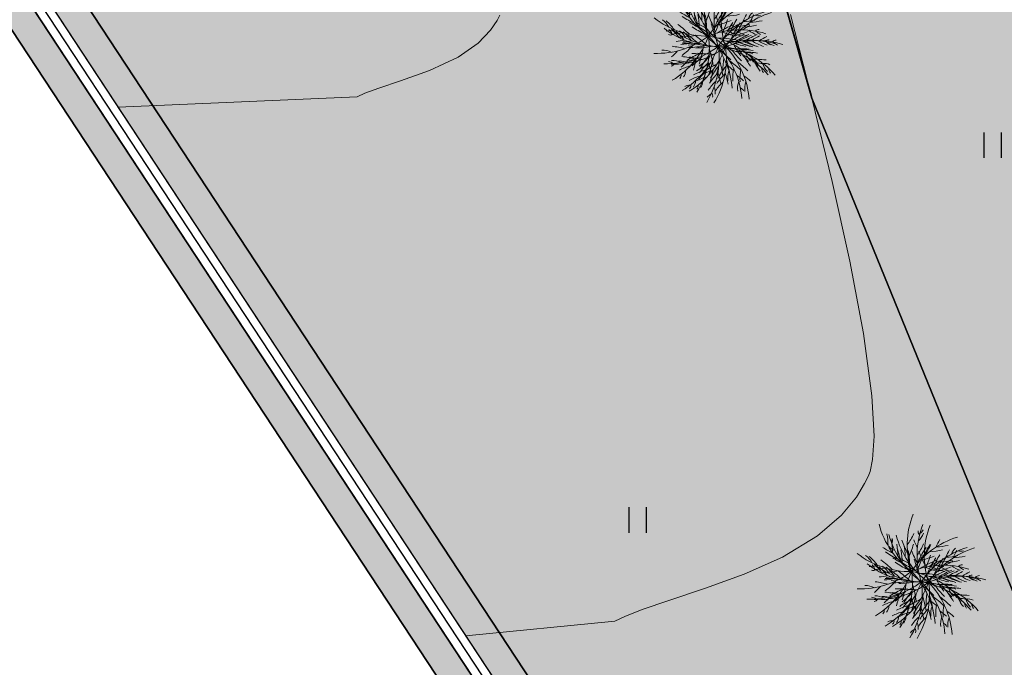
# Model space of a CAD drawing. Header units: millimetres. Extents: x 767170 to 66149698, y -983507 to 2493658.
# Tile 466 of 656: x 5038032 to 5061292, y -672326 to -657032. Entities that reach past the tile are written whole.
import ezdxf

# ---------------------------------------------------------------- set-up
doc = ezdxf.new("R2010")
doc.units = ezdxf.units.MM
for name, color, linetype in [('(031) Горизонтали', 42, 'Continuous'), ('(036) Растительность', 7, 'Continuous'), ('(040) Ограда', 7, 'Continuous'), ('GLUXOY OG', 7, 'Continuous'), ('ОЗЕЛЕНЕНИЕ', 64, 'Continuous')]:
    doc.layers.add(name, color=color, linetype=linetype)
doc.layers.add('G_Green', color=74, linetype='Continuous', lineweight=13)
doc.styles.get("Standard").update_dxf_attribs({"font": 'isocpeui.ttf'})
doc.linetypes.add('ОГРАДА_БЕТ', pattern='A,4,["|",Standard,S=0.8,R=0,X=0,Y=-0.8],4', length=8)
doc.linetypes.add('ОГРАДА_ГЛИН', pattern='A,4,["|",Standard,S=0.8,R=0,X=0,Y=-0.8],0.5,["|",Standard,S=0.8,R=0,X=0,Y=-0.8],3.5', length=8)

# ---------------------------------------------------------------- blocks, each defined once
blk = doc.blocks.new('I04010')
for p, q in [((-0.4122729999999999, 0.0071460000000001), (-0.4122729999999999, 1.207145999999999)), ((0.3877269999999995, 1.207145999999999), (0.3877269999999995, 0.0071460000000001))]:
    blk.add_line(p, q)
blk = doc.blocks.new('A$C05d28b1e')
at = {"layer": '(031) Горизонтали', "color": 42, "linetype": 'Continuous', "lineweight": 0, "ltscale": 600}
for points in [[(-142390.5548132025, -61532.86199913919), (-136746.6637662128, -61284.59899288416), (-136560.5431190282, -61201.37213210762), (-136230.5789972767, -61079.75909236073), (-135722.3387090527, -60911.70620314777), (-135034.0904805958, -60666.59794977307), (-134360.6420910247, -60349.42517116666), (-133885.5534419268, -60019.94774542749), (-133592.884914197, -59716.73210212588), (-133437.547931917, -59483.61102886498), (-133373.7054151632, -59356.90541514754)], [(-134175.1068755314, -74020.764508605), (-130653.1664778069, -73671.22588962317), (-130417.3288335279, -73560.12122035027), (-130009.3244100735, -73398.4223819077), (-129383.7617201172, -73183.21279670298), (-128512.9622157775, -72895.82640115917), (-127598.1838346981, -72563.39516758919), (-126698.0755683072, -72159.53107193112), (-125871.2864080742, -71657.84609012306), (-125302.0569585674, -71168.33431448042), (-124948.6253617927, -70740.90522904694), (-124755.0376478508, -70424.07391698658), (-124672.2613718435, -70255.46137182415), (-124628.5973697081, -70140.1674233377), (-124566.0684905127, -69855.17477807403), (-124530.6043098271, -69300.9229248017), (-124581.9275045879, -68351.19355970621), (-124782.5478293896, -66880.85754238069), (-125106.2632756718, -65167.81995369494), (-125522.5015553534, -63289.15567077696), (-126000.6903803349, -61321.93957078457), (-126510.2574625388, -59343.24653084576)]]:
    blk.add_lwpolyline(points, dxfattribs=at)
at = {"layer": '(040) Ограда', "ltscale": 600, "flags": 128}
blk.add_lwpolyline([(-65264.40736584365, 129736.0944886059), (-69527.56274084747, 127117.9602796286), (-60665.4079442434, 110685.5274772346), (-137358.727671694, 64079.83214361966), (-200340.084258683, 25825.59958398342), (-120612.5554367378, -95364.3361081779), (-115994.5822715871, -101904.9477696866)], dxfattribs=at)
at = {"layer": '(040) Ограда', "linetype": 'ОГРАДА_БЕТ', "ltscale": 600, "flags": 128}
blk.add_lwpolyline([(-64714.22453771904, 129604.5693745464), (-68996.00000000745, 126975), (-60133, 110541), (-137151.0000000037, 63738), (-199777.9999999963, 25699), (-120282.0000000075, -95139.0000000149), (-115667.8203322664, -101674.2387862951)], dxfattribs=at)
at = {"layer": '(036) Растительность', "linetype": 'Continuous', "xscale": 500, "yscale": 500, "zscale": 500}
for p in [(-121725.6718934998, -62735.09435585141), (-130108.2382357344, -71585.89151829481)]:
    blk.add_blockref('I04010', p, dxfattribs=at)
blk = doc.blocks.new('СОСНА')
at = {"layer": 'G_Green', "color": 64, "lineweight": 13}
for centre, radius, start, end in [((2878.158431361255, 1344.379223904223), 3553.619621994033, 158.6761543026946, 198.3992110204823), ((1574.88196931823, 3112.151378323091), 3553.619621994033, 194.6761543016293, 234.3992110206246), ((3291.987094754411, 909.0393079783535), 3553.619621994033, 158.6761543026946, 198.3992110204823), ((3596.914790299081, 887.2725673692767), 3553.619621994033, 158.6761543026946, 198.3992110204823), ((-3722.468524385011, 1355.332940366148), 2234.565979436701, 358.858221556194, 11.6374267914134), ((1988.710632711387, 2676.811462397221), 3553.619621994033, 194.6761543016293, 234.3992110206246), ((2293.638328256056, 2655.044721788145), 3553.619621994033, 194.6761543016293, 234.3992110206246), ((-2895.041029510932, 2932.315900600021), 2731.190721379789, 324.3585188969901, 335.9165393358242), ((2476.377299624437, -1728.232446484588), 3553.619621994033, 106.9780383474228, 146.7010950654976), ((-1084.180380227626, 1534.471133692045), 437.7087428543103, 215.6845304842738, 254.3401315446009), ((-4029.100266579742, 1003.417634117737), 2731.190721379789, 0.3585188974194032, 11.91653933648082), ((-3308.639860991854, 919.9930244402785), 2234.565979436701, 358.858221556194, 11.6374267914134), ((3041.91114112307, 2957.462425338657), 4193.548846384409, 199.753833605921, 208.113247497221), ((-3003.712165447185, 898.2262838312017), 2234.565979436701, 358.858221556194, 11.6374267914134), ((-3665.356978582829, 2289.252025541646), 3377.828802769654, 333.8402559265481, 344.2324053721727), ((3457.256367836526, 3192.518848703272), 4193.548846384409, 202.9938738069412, 207.9441388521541), ((-2481.212366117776, 2496.975984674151), 2731.190721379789, 324.3585188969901, 335.9165393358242), ((3843.748725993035, -856.9415954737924), 4193.548846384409, 148.0557176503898, 156.4151315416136), ((-2176.284670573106, 2475.209244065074), 2731.190721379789, 324.3585188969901, 335.9165393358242), ((4370.786242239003, -442.6168337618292), 4193.548846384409, 151.2957578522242, 156.2460228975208), ((508.2102603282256, 3494.281486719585), 2234.565979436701, 271.1601056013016, 283.9393108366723), ((-586.6234691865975, 3775.136185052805), 3553.619621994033, 231.7737034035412, 271.4967601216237), ((-2929.174171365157, 197.0781037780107), 859.2512830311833, 27.34222805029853, 54.91579605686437), ((-3752.174796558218, -821.3426923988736), 2234.565979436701, 35.95577065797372, 48.73497589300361), ((556.775230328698, 4766.369553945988), 4193.548846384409, 237.3728352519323, 244.0162596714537), ((759.2141778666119, 4513.414529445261), 4193.548846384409, 235.7538336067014, 244.1132474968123), ((-4274.315498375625, 30.38767625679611), 3377.828802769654, 9.840255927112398, 20.23240537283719), ((-3615.271603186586, 568.0777181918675), 2731.190721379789, 0.3585188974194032, 11.91653933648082), ((-3310.343907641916, 546.3109775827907), 2731.190721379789, 0.3585188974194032, 11.91653933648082), ((3455.739804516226, 2522.122509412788), 4193.548846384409, 199.753833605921, 208.113247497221), ((3581.496229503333, -1134.917421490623), 4193.548846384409, 145.6260429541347, 156.6055885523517), ((-3251.528315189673, 1853.912109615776), 3377.828802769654, 333.8402559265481, 344.2324053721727), ((3760.667500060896, 2500.355768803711), 4193.548846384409, 199.753833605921, 208.113247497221), ((-837.830612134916, 3992.467200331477), 3377.828802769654, 282.1421399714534, 292.5342894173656), ((2890.205963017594, -2163.572362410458), 3553.619621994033, 106.9780383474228, 146.7010950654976), ((-2946.600619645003, 1832.145369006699), 3377.828802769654, 333.8402559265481, 344.2324053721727), ((3195.133658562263, -2185.339103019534), 3553.619621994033, 106.9780383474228, 146.7010950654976), ((144.2631671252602, 3786.531245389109), 2731.190721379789, 272.6604029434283, 284.2184233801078), ((4257.577389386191, -1292.281511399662), 4193.548846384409, 148.0557176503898, 156.4151315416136), ((4562.505084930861, -1314.048252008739), 4193.548846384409, 148.0557176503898, 156.4151315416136), ((4784.614905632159, -877.9567496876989), 4193.548846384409, 151.2957578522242, 156.2460228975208), ((922.0389237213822, 3058.941570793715), 2234.565979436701, 271.1601056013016, 283.9393108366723), ((1625.365829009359, 860.9573596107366), 437.7087428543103, 127.9864145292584, 166.6420155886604), ((5089.542601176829, -899.7234902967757), 4193.548846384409, 151.2957578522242, 156.2460228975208), ((1226.966619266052, 3037.174830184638), 2234.565979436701, 271.1601056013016, 283.9393108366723), ((1594.041721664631, 1502.013181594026), 423.7337738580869, 253.5395661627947, 283.4589782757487), ((-172.7948057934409, 3339.796269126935), 3553.619621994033, 231.7737034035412, 271.4967601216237), ((-2723.408410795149, 4597.17198649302), 4193.548846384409, 276.0914229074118, 281.0416879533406), ((132.1328897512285, 3318.029528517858), 3553.619621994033, 231.7737034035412, 271.4967601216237), ((-2515.345507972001, -238.261812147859), 859.2512830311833, 27.34222805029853, 54.91579605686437), ((-3338.346133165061, -1256.682608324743), 2234.565979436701, 35.95577065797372, 48.73497589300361), ((-3924.069335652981, -2289.082811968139), 3680.682091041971, 44.57863965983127, 54.5337892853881), ((-2210.417812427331, -260.0285527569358), 859.2512830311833, 27.34222805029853, 54.91579605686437), ((970.6038937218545, 4331.029638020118), 4193.548846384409, 237.3728352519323, 244.0162596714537), ((1173.042841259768, 4078.074613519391), 4193.548846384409, 235.7538336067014, 244.1132474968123), ((1275.531589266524, 4309.262897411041), 4193.548846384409, 237.3728352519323, 244.0162596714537), ((1477.970536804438, 4056.307872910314), 4193.548846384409, 235.7538336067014, 244.1132474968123), ((-3860.486834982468, -404.9522396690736), 3377.828802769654, 9.840255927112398, 20.23240537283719), ((848.947147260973, -3067.444001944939), 3553.619621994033, 72.47774679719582, 112.2008035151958), ((-3555.559139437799, -426.7189802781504), 3377.828802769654, 9.840255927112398, 20.23240537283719), ((2095.761232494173, -3204.430150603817), 4193.548846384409, 111.1257514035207, 122.1052970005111), ((3995.324892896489, -1570.257337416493), 4193.548846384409, 145.6260429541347, 156.6055885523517), ((2469.338034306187, -3123.886343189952), 4193.548846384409, 113.5554261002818, 121.9148399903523), ((-424.0019487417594, 3557.127284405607), 3377.828802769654, 282.1421399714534, 292.5342894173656), ((1826.908515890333, 3785.065649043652), 3680.682091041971, 245.2826830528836, 255.2378326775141), ((4300.252588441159, -1592.02407802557), 4193.548846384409, 145.6260429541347, 156.6055885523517), ((2050.617214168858, 2798.335055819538), 2731.190721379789, 238.1601113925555, 249.7181318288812), ((558.0918305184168, 3351.19132946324), 2731.190721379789, 272.6604029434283, 284.2184233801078), ((3138.359801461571, -3080.951197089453), 4193.548846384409, 116.7954663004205, 121.7457313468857), ((863.0195260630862, 3329.424588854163), 2731.190721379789, 272.6604029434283, 284.2184233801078), ((1775.224055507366, 1107.727193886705), 859.2512830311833, 228.046271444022, 255.6198394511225), ((1630.339003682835, 320.3473966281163), 183.7566812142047, 84.38628438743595, 143.6467188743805), ((1856.973872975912, 687.6114225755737), 423.7337738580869, 219.0392746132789, 248.9586867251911), ((-2656.948563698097, 3042.127365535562), 3553.619621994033, 267.7737034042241, 307.4967601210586), ((-2101.446336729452, 447.0454907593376), 183.7566812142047, 243.6822409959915, 302.9426754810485), ((-2396.456489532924, 4480.461317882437), 4193.548846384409, 274.4703843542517, 281.113808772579), ((-3844.883032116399, 1405.295957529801), 3553.619621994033, 300.8394592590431, 340.5625159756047), ((-2309.579747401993, 4161.83207056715), 4193.548846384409, 276.0914229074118, 281.0416879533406), ((-1866.855820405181, 4363.359556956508), 4193.548846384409, 271.5856464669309, 281.3049900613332), ((-2004.652051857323, 4140.065329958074), 4193.548846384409, 276.0914229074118, 281.0416879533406), ((-3033.418437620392, -1278.44934893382), 2234.565979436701, 35.95577065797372, 48.73497589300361), ((-3510.240672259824, -2724.422727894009), 3680.682091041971, 44.57863965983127, 54.5337892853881), ((-3205.312976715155, -2746.189468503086), 3680.682091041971, 44.57863965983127, 54.5337892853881), ((-4011.437870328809, -281.6976381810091), 3553.619621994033, 328.4374866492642, 8.160543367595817), ((-1101.072584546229, -3278.618432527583), 3553.619621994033, 40.43748665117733, 80.16054336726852), ((-3043.134524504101, -2252.975537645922), 3553.619621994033, 4.437486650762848, 44.16054336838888), ((-116.852008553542, -4056.191854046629), 4193.548846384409, 79.08549125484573, 90.06503685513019), ((1262.77581065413, -3502.783917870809), 3553.619621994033, 72.47774679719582, 112.2008035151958), ((1357.89511445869, 3524.319836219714), 3377.828802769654, 247.6418484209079, 258.0339978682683), ((2827.379962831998, 2039.053907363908), 3377.828802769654, 215.6015882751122, 225.9937377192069), ((1567.703506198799, -3524.550658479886), 3553.619621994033, 72.47774679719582, 112.2008035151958), ((242.5496045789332, -4186.104949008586), 4193.548846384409, 81.51516595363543, 89.87457984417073), ((2509.589895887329, -3639.770066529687), 4193.548846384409, 111.1257514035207, 122.1052970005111), ((2814.517591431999, -3661.536807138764), 4193.548846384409, 111.1257514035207, 122.1052970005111), ((-119.07425319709, 3535.360543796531), 3377.828802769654, 282.1421399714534, 292.5342894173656), ((2883.166697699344, -3559.226259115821), 4193.548846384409, 113.5554261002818, 121.9148399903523), ((2240.737179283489, 3349.725733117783), 3680.682091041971, 245.2826830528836, 255.2378326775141), ((3188.094393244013, -3580.992999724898), 4193.548846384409, 113.5554261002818, 121.9148399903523), ((2464.445877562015, 2362.995139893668), 2731.190721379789, 238.1601113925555, 249.7181318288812), ((2769.373573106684, 2341.228399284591), 2731.190721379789, 238.1601113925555, 249.7181318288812), ((3552.188464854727, -3516.291113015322), 4193.548846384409, 116.7954663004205, 121.7457313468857), ((2189.052718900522, 672.3872779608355), 859.2512830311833, 228.046271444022, 255.6198394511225), ((3857.116160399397, -3538.057853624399), 4193.548846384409, 116.7954663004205, 121.7457313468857), ((2044.167667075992, -114.9925192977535), 183.7566812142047, 84.38628438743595, 143.6467188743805), ((2493.980414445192, 650.6205373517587), 859.2512830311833, 228.046271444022, 255.6198394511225), ((2349.095362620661, -136.7592599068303), 183.7566812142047, 84.38628438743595, 143.6467188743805), ((-2448.982119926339, -1229.499184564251), 859.2512830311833, 63.34222804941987, 90.91579605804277), ((-2243.119900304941, 2606.787449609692), 3553.619621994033, 267.7737034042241, 307.4967601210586), ((-1938.192204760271, 2585.020709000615), 3553.619621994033, 267.7737034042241, 307.4967601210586), ((-4868.824415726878, 2451.197622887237), 4193.548846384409, 312.0914229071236, 317.0416879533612), ((-2268.628988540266, -2932.869104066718), 2731.190721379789, 73.4560679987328, 85.01408843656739), ((-1982.627826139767, 4045.121401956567), 4193.548846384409, 274.4703843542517, 281.113808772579), ((-3431.054368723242, 969.9560416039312), 3553.619621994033, 300.8394592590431, 340.5625159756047), ((-1408.927449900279, -3450.393087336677), 3377.828802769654, 82.93780502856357, 93.32995447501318), ((-4234.828555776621, 2669.103109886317), 4193.548846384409, 308.8513827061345, 317.2107965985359), ((-1677.700130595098, 4023.35466134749), 4193.548846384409, 274.4703843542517, 281.113808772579), ((-1453.027157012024, 3928.019641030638), 4193.548846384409, 271.5856464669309, 281.3049900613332), ((-3126.126673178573, 948.1893009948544), 3553.619621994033, 300.8394592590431, 340.5625159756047), ((-1148.099461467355, 3906.252900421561), 4193.548846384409, 271.5856464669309, 281.3049900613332), ((-4851.700685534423, 419.7403674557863), 4193.548846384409, 340.6514023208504, 350.3707459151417), ((-3597.609206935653, -717.0375541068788), 3553.619621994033, 328.4374866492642, 8.160543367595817), ((-4447.125410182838, -1621.540157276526), 4193.548846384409, 8.24942971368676, 17.96877330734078), ((-3292.681511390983, -738.8042947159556), 3553.619621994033, 328.4374866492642, 8.160543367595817), ((-687.2439211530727, -3713.958348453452), 3553.619621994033, 40.43748665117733, 80.16054336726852), ((-2629.305861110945, -2688.315453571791), 3553.619621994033, 4.437486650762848, 44.16054336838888), ((-2489.528530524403, -3776.908859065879), 4193.548846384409, 45.51516595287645, 53.87457984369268), ((-382.3162256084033, -3735.725089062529), 3553.619621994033, 40.43748665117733, 80.16054336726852), ((-2324.378165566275, -2710.082194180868), 3553.619621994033, 4.437486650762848, 44.16054336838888), ((296.9766548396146, -4491.531769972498), 4193.548846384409, 79.08549125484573, 90.06503685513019), ((1771.723777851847, 3088.979920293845), 3377.828802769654, 247.6418484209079, 258.0339978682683), ((3241.208626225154, 1603.713991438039), 3377.828802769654, 215.6015882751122, 225.9937377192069), ((3029.437694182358, 1056.154888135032), 2731.190721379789, 206.1198512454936, 217.6778716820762), ((601.904350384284, -4513.298510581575), 4193.548846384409, 79.08549125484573, 90.06503685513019), ((2076.651473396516, 3067.213179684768), 3377.828802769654, 247.6418484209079, 258.0339978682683), ((3546.136321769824, 1581.947250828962), 3377.828802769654, 215.6015882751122, 225.9937377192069), ((832.4407243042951, -4504.635981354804), 4193.548846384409, 84.75520615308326, 89.70547119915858), ((2545.664874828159, 3327.958992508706), 3680.682091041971, 245.2826830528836, 255.2378326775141), ((2270.802536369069, 252.271506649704), 423.7337738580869, 219.0392746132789, 248.9586867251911), ((2575.730231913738, 230.5047660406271), 423.7337738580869, 219.0392746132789, 248.9586867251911), ((-2035.153456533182, -1664.83910049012), 859.2512830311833, 63.34222804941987, 90.91579605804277), ((-1730.225760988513, -1686.605841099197), 859.2512830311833, 63.34222804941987, 90.91579605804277), ((-1854.800325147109, -3368.209019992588), 2731.190721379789, 73.4560679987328, 85.01408843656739), ((-259.4886365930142, -3390.152085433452), 2731.190721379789, 106.5218238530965, 118.0798442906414), ((626.5865002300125, -3878.571676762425), 3680.682091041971, 113.6443955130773, 123.5995451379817), ((-1549.87262960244, -3389.975760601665), 2731.190721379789, 73.4560679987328, 85.01408843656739), ((-995.098786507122, -3885.733003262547), 3377.828802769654, 82.93780502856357, 93.32995447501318), ((-3820.999892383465, 2233.763193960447), 4193.548846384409, 308.8513827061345, 317.2107965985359), ((-5150.297038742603, -33.06191721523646), 4193.548846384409, 343.5361402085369, 350.1795646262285), ((-690.1710909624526, -3907.499743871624), 3377.828802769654, 82.93780502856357, 93.32995447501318), ((-3516.072196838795, 2211.99645335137), 4193.548846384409, 308.8513827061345, 317.2107965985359), ((2399.099463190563, -2892.886649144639), 3680.682091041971, 141.2424229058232, 151.1975725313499), ((-4437.872022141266, -15.59954847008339), 4193.548846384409, 340.6514023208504, 350.3707459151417), ((-4132.944326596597, -37.3662890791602), 4193.548846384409, 340.6514023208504, 350.3707459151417), ((-4033.296746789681, -2056.880073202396), 4193.548846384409, 8.24942971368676, 17.96877330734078), ((2846.434316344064, -1173.92328074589), 2731.190721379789, 170.1198512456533, 181.6778716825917), ((-3728.369051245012, -2078.646813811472), 4193.548846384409, 8.24942971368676, 17.96877330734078), ((-2075.699867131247, -4212.248774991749), 4193.548846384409, 45.51516595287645, 53.87457984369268), ((656.3782679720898, -4621.444864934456), 4193.548846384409, 81.51516595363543, 89.87457984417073), ((961.3059635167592, -4643.211605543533), 4193.548846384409, 81.51516595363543, 89.87457984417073), ((3443.266357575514, 620.8149722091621), 2731.190721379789, 206.1198512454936, 217.6778716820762), ((1899.100767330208, -230.8318120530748), 859.2512830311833, 196.0060112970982, 223.5795793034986), ((1169.923008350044, -914.2623635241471), 437.7087428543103, 61.44586283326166, 100.1014638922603), ((1246.269387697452, -4939.975897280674), 4193.548846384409, 84.75520615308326, 89.70547119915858), ((3748.194053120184, 599.0482316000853), 2731.190721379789, 206.1198512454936, 217.6778716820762), ((1745.520354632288, -630.3231771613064), 423.7337738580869, 186.9990144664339, 216.9184265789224), ((1551.197083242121, -4961.742637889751), 4193.548846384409, 84.75520615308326, 89.70547119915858), ((-2224.836004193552, -1281.171503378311), 423.7337738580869, 54.33523122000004, 84.25464333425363), ((-2103.1155189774, -867.1300172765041), 183.7566812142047, 279.6822409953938, 338.9426754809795), ((-682.852420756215, -3193.60561674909), 2234.565979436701, 105.0215265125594, 117.8007317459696), ((-4454.995752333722, 2015.857706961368), 4193.548846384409, 312.0914229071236, 317.0416879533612), ((-4150.068056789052, 1994.090966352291), 4193.548846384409, 312.0914229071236, 317.0416879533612), ((154.3400268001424, -3825.492001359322), 2731.190721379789, 106.5218238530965, 118.0798442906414), ((1040.415163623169, -4313.911592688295), 3680.682091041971, 113.6443955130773, 123.5995451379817), ((1387.574414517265, -2870.527731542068), 2731.190721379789, 134.1198512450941, 145.6778716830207), ((459.2677223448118, -3847.258741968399), 2731.190721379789, 106.5218238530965, 118.0798442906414), ((-4736.468375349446, -468.4018331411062), 4193.548846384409, 343.5361402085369, 350.1795646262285), ((1345.342859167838, -4335.678333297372), 3680.682091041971, 113.6443955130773, 123.5995451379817), ((-4501.979642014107, -2161.151780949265), 4193.548846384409, 11.13416760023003, 17.77759201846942), ((2812.92812658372, -3328.226565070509), 3680.682091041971, 141.2424229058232, 151.1975725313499), ((-4431.540679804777, -490.168573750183), 4193.548846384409, 343.5361402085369, 350.1795646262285), ((3117.855822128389, -3349.993305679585), 3680.682091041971, 141.2424229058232, 151.1975725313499), ((-2199.524433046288, -4381.335178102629), 4193.548846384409, 48.75520615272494, 53.70547119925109), ((3260.262979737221, -1609.26319667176), 2731.190721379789, 170.1198512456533, 181.6778716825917), ((-1770.772171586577, -4234.015515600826), 4193.548846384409, 45.51516595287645, 53.87457984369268), ((3565.19067528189, -1631.029937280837), 2731.190721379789, 170.1198512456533, 181.6778716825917), ((2312.929430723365, -666.1717279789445), 859.2512830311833, 196.0060112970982, 223.5795793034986), ((1583.751671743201, -1349.602279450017), 437.7087428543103, 61.44586283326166, 100.1014638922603), ((2159.349018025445, -1065.663093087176), 423.7337738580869, 186.9990144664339, 216.9184265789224), ((2617.857126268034, -687.9384685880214), 859.2512830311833, 196.0060112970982, 223.5795793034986), ((1888.67936728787, -1371.369020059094), 437.7087428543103, 61.44586283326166, 100.1014638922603), ((2464.276713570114, -1087.429833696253), 423.7337738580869, 186.9990144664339, 216.9184265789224), ((-269.0237573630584, -3628.945532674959), 2234.565979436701, 105.0215265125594, 117.8007317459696), ((35.90393818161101, -3650.712273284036), 2234.565979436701, 105.0215265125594, 117.8007317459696), ((1801.403077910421, -3305.867647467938), 2731.190721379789, 134.1198512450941, 145.6778716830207), ((2106.330773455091, -3327.634388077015), 2731.190721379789, 134.1198512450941, 145.6778716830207), ((-4088.15097862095, -2596.491696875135), 4193.548846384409, 11.13416760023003, 17.77759201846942), ((-3783.22328307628, -2618.258437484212), 4193.548846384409, 11.13416760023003, 17.77759201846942), ((-1785.695769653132, -4816.675094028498), 4193.548846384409, 48.75520615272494, 53.70547119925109), ((-1480.768074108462, -4838.441834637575), 4193.548846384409, 48.75520615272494, 53.70547119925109)]:
    blk.add_arc(centre, radius, start, end, dxfattribs=at)
at = {"layer": 'G_Green', "color": 62, "lineweight": 13}
for centre, radius, start, end in [((-36.54233875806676, 1913.327913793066), 183.7566812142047, 170.5846918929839, 229.8451263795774), ((-812.583490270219, 2110.098731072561), 859.2512830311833, 314.2446789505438, 341.8182469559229), ((-387.9719843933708, 2163.814306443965), 423.7337738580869, 305.2376821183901, 335.1570942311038), ((-1725.977039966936, 1528.920084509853), 423.7337738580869, 341.2376821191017, 11.15709423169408), ((-2443.287757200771, 183.6243982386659), 423.7337738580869, 18.33523121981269, 48.25464333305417), ((-1892.277740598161, -1228.130171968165), 437.7087428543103, 321.8478354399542, 0.5034364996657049), ((-1832.179591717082, -1429.616502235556), 183.7566812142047, 312.7479968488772, 12.00843133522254), ((-1478.449077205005, -1663.470087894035), 437.7087428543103, 321.8478354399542, 0.5034364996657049), ((921.3279581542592, -2892.474257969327), 2234.565979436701, 132.6195539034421, 145.3987591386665), ((1175.500730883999, -1550.722017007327), 859.2512830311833, 160.0060112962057, 187.5795793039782), ((-1294.456643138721, -2278.352638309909), 423.7337738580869, 87.40098707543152, 117.3203991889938), ((-1418.350928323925, -1864.956418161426), 183.7566812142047, 312.7479968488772, 12.00843133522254), ((-1113.423232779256, -1886.723158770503), 183.7566812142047, 312.7479968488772, 12.00843133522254), ((-1173.521381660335, -1685.236828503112), 437.7087428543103, 321.8478354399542, 0.5034364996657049), ((1335.156621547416, -3327.814173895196), 2234.565979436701, 132.6195539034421, 145.3987591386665), ((-647.1967283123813, -2146.256505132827), 437.7087428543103, 349.4458628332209, 28.10146389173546), ((1640.084317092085, -3349.580914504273), 2234.565979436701, 132.6195539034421, 145.3987591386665), ((1589.329394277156, -1986.061932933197), 859.2512830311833, 160.0060112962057, 187.5795793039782), ((804.8959917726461, -2146.133355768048), 183.7566812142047, 16.34602424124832, 75.60645872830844), ((1894.257089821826, -2007.828673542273), 859.2512830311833, 160.0060112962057, 187.5795793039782), ((-199.2851529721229, -2605.940078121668), 423.7337738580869, 114.9990144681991, 144.9184265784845), ((-500.5949046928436, -2296.976225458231), 183.7566812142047, 340.3460242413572, 39.60645872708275)]:
    blk.add_arc(centre, radius, start, end, dxfattribs=at)

msp = doc.modelspace()

# ---------------------------------------------------------------- hatches: boundary and pattern name
at = {"true_color": 0xb1ab95}
h = msp.add_hatch(color=253, dxfattribs=at)
h.dxf.hatch_style = 1
edge = h.paths.add_edge_path(flags=17)
edge.add_line((5098328.855746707, -738071.1961680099), (5097915.343157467, -737503.0177003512))
edge.add_line((5097915.343157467, -737503.0177003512), (5096931.781343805, -738360.7934891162))
edge.add_line((5096931.781343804, -738360.7934891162), (5059545.139966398, -686990.4479144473))
edge.add_line((5059545.139966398, -686990.4479144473), (5004229.901150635, -602908.4459518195))
edge.add_arc((5009661.286187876, -598492.5591125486), 7000.000000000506, 211.2865698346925, 219.1121955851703, ccw=False)
edge.add_line((5003679.222112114, -602127.790796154), (5003229.880127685, -601388.3626725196))
edge.add_line((5003229.880127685, -601388.3626725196), (4983953.635743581, -572087.4818874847))
edge.add_line((4983953.635743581, -572087.4818874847), (5111746.18187082, -494446.4979745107))
edge.add_line((5111746.18187082, -494446.4979745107), (5116840.859182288, -503524.8294597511))
edge.add_line((5116840.859182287, -503524.8294597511), (5114029.806232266, -505186.5951910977))
edge.add_line((5114029.806232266, -505186.5951910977), (5117083.120363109, -510351.5998201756))
edge.add_line((5117083.120363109, -510351.5998201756), (5119777.965073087, -508758.5310769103))
edge.add_line((5119777.965073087, -508758.5310769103), (5173113.12015669, -603797.7628209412))
edge.add_line((5173113.120156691, -603797.7628209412), (5142488.820909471, -624059.1584787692))
edge.add_line((5142488.820909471, -624059.1584787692), (5142257.353599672, -629108.34697653))
edge.add_line((5142257.353599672, -629108.34697653), (5143613.737975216, -630946.3346518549))
edge.add_line((5143613.737975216, -630946.3346518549), (5122742.682076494, -649693.5531833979))
edge.add_line((5122742.682076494, -649693.5531833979), (5153709.994747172, -689621.1933798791))
edge.add_line((5153709.994747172, -689621.1933798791), (5107133.666540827, -729612.6465786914))
edge.add_line((5107133.666540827, -729612.6465786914), (5104266.417665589, -726274.3403928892))
edge.add_line((5104266.41766559, -726274.3403928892), (5099895.98131521, -730028.0789694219))
edge.add_line((5099895.98131521, -730028.0789694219), (5102913.13198404, -734173.7327859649))
edge.add_line((5102913.131984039, -734173.7327859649), (5104023.676054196, -733205.2142825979))
edge.add_line((5104023.676054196, -733205.2142825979), (5101482.865144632, -730246.9762134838))
edge.add_line((5101482.865144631, -730246.9762134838), (5104137.965417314, -727966.5283315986))
edge.add_line((5104137.965417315, -727966.5283315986), (5106679.313868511, -730925.3922544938))
edge.add_line((5106679.313868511, -730925.3922544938), (5154671.280522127, -689718.4409498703))
edge.add_line((5154671.280522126, -689718.4409498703), (5123694.92457155, -649779.140819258))
edge.add_line((5123694.92457155, -649779.140819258), (5144554.490352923, -631042.2431714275))
edge.add_line((5144554.490352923, -631042.2431714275), (5142967.986943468, -628892.4294711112))
edge.add_line((5142967.986943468, -628892.4294711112), (5143171.793237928, -624446.6336537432))
edge.add_line((5143171.793237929, -624446.6336537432), (5174041.970081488, -604022.5624936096))
edge.add_line((5174041.970081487, -604022.5624936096), (5112002.000876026, -493472.007208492))
edge.add_line((5112002.000876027, -493472.007208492), (4982970.036415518, -571866.0057673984))
edge.add_line((4982970.036415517, -571866.0057673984), (5058969.431378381, -687388.9866535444))
edge.add_line((5058969.431378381, -687388.9866535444), (5096815.683725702, -739390.8512276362))
edge.add_line((5096815.683725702, -739390.8512276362), (5098328.855746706, -738071.1961680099))
h.paths.add_polyline_path([(5058640.455042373, -687616.723075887), (4982407.979656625, -571739.447984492), (5112148.183164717, -492915.1553421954), (5174572.741467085, -604151.0194494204), (5143562.063139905, -624668.0480394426), (5143374.063139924, -628769.0480394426), (5145092.063140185, -631097.0480397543), (5124239.063140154, -649828.0480397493), (5155218.778735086, -689771.6799208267), (5106939.910666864, -731228.802227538), (5107460.903759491, -731835.388728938), (5104805.803486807, -734115.8366108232), (5104284.306111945, -733508.6629791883), (5103149.424892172, -734498.4061960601), (5104323.645578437, -736111.8199774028), (5109153.0916982, -731963.8409772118), (5108306.406786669, -730978.0550895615), (5156180.045844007, -689868.9034238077), (5125191.30563521, -649913.6356756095), (5146032.815517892, -631192.9565593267), (5144084.69648372, -628553.1305340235), (5144245.035468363, -625055.5232144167), (5175501.59139188, -604375.8191220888), (5112404.002169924, -491940.6645761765), (4981424.380328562, -571517.9718644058), (5058064.746454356, -688015.2618149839), (5096633.244611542, -741009.5133881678), (5098978.661244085, -738964.0480457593), (5098565.148654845, -738395.8695781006), (5096749.342229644, -739979.4556496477)])
at = {"true_color": 0x939598}
h = msp.add_hatch(color=252, dxfattribs=at)
h.dxf.hatch_style = 1
edge = h.paths.add_edge_path(flags=16)
edge.add_line((5023708.599856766, -594051.7441392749), (5011051.611738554, -601743.2505564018))
edge.add_arc((5009493.655302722, -599179.5088096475), 3000.000000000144, 211.286569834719, 301.28656983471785, ccw=False)
edge.add_line((5006929.913555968, -600737.4652454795), (4992991.899970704, -577801.3506831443))
edge.add_arc((4995555.641717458, -576243.3942473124), 2999.999999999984, 121.28656983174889, 211.2865698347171, ccw=False)
edge.add_line((4993997.685281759, -573679.6525004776), (5007535.034224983, -565453.160914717))
edge.add_arc((5009092.990660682, -568016.9026615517), 2999.999999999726, 29.088455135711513, 121.2865698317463, ccw=False)
edge.add_line((5011714.601260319, -566558.4247344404), (5019388.957600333, -580353.0619739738))
edge.add_line((5019388.957600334, -580353.0619739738), (5020361.992197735, -582102.089344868))
edge.add_line((5020361.992197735, -582102.089344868), (5022308.061392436, -585600.1440864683))
edge.add_line((5022308.061392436, -585600.1440864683), (5023281.095989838, -587349.1714573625))
edge.add_line((5023281.095989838, -587349.1714573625), (5024772.254020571, -590029.5244654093))
edge.add_arc((5022150.643420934, -591488.0023925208), 3000.000000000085, -58.71343016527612, 29.088455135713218, ccw=False)
edge = h.paths.add_edge_path(flags=16)
edge.add_line((5083053.354332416, -604862.941864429), (5091159.397596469, -619934.0224134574))
edge.add_arc((5088517.314711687, -621355.0776657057), 2999.999999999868, -61.726229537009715, 28.273770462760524, ccw=False)
edge.add_line((5089938.369963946, -623997.1605504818), (5062215.098402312, -638908.237295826))
edge.add_arc((5060794.043150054, -636266.1544110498), 2999.999999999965, 209.0884551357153, 298.27377046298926, ccw=False)
edge.add_line((5058172.432550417, -637724.6323381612), (5050663.245445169, -624226.8864046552))
edge.add_arc((5053284.856044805, -622768.4084775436), 2999.999999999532, 121.28656990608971, 209.0884551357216, ccw=False)
edge.add_line((5051726.899605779, -620204.6667327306), (5078853.315008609, -603720.2553718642))
edge.add_arc((5080411.271447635, -606283.9971166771), 2999.999999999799, 28.273770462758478, 121.2865699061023, ccw=False)
edge = h.paths.add_edge_path(flags=16)
edge.add_line((5119460.312800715, -604792.7274132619), (5114069.302379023, -595313.390776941))
edge.add_line((5114069.302379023, -595313.390776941), (5110127.255081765, -588381.8528194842))
edge.add_arc((5112735.030937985, -586898.7799676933), 3000.000000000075, 120.09939656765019, 209.6273998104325, ccw=False)
edge.add_line((5111230.526061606, -584303.3098605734), (5134657.294780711, -570723.6166562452))
edge.add_arc((5136161.799657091, -573319.0867633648), 2999.999999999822, 29.878037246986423, 120.0993965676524, ccw=False)
edge.add_line((5138763.062957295, -571824.6205566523), (5141629.684273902, -576814.2528367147))
edge.add_line((5141629.684273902, -576814.2528367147), (5144200.52510878, -581289.0505165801))
edge.add_line((5144200.52510878, -581289.0505165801), (5146126.615485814, -584641.5975251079))
edge.add_arc((5143525.35218561, -586136.0637318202), 2999.999999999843, -59.03634284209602, 29.878037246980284, ccw=False)
edge.add_line((5145068.834990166, -588708.5451859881), (5133515.030454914, -595640.8006541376))
edge.add_arc((5135058.513259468, -598213.282108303), 2999.99999999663, 120.9636571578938, 150.6005223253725)
edge.add_line((5132444.858400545, -596740.5946742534), (5129319.035210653, -602288.15539861))
edge.add_arc((5126705.380351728, -600815.4679645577), 3000.000000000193, 298.2737704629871, 330.60052232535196, ccw=False)
edge.add_line((5128126.435603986, -603457.5508493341), (5123489.143909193, -605951.7374462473))
edge.add_arc((5122068.088656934, -603309.6545614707), 3000.000000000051, 209.6273998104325, 298.2737704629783, ccw=False)
edge = h.paths.add_edge_path(flags=16)
edge.add_line((5104948.510937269, -512967.1149082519), (5109958.55160792, -521687.5763499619))
edge.add_line((5109958.55160792, -521687.5763499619), (5113442.828304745, -527752.2976934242))
edge.add_line((5113442.828304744, -527752.2976934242), (5117900.186898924, -535510.7624061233))
edge.add_arc((5115298.923598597, -537005.2286126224), 2999.999999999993, -59.41036551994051, 29.87803724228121, ccw=False)
edge.add_line((5116825.580664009, -539587.7309271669), (5108211.964145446, -544679.7064281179))
edge.add_line((5108211.964145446, -544679.7064281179), (5104139.227967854, -547087.3214866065))
edge.add_line((5104139.227967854, -547087.3214866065), (5093778.56286216, -553212.0720809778))
edge.add_line((5093778.56286216, -553212.0720809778), (5095855.991798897, -556630.6473078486))
edge.add_line((5095855.991798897, -556630.6473078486), (5104998.802432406, -551225.83648822))
edge.add_arc((5106525.460697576, -553808.3380935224), 3000.000000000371, 30.60362588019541, 120.58966109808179, ccw=False)
edge.add_line((5109107.590131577, -552281.0504369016), (5111575.016078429, -556453.7999565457))
edge.add_line((5111575.01607843, -556453.7999565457), (5114993.085523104, -554376.6783778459))
edge.add_line((5114993.085523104, -554376.6783778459), (5112551.299431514, -550246.1382742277))
edge.add_arc((5115133.801746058, -548719.4812088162), 2999.999999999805, 120.58963448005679, 210.5896344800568, ccw=False)
edge.add_line((5113607.144680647, -546136.9788942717), (5118754.20478019, -543094.2727472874))
edge.add_arc((5120280.861845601, -545676.7750618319), 2999.999999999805, 29.878037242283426, 120.58963448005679, ccw=False)
edge.add_line((5122882.125145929, -544182.3088553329), (5129098.756118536, -555002.9576799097))
edge.add_line((5129098.756118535, -555002.9576799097), (5123414.22267807, -558268.810515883))
edge.add_line((5123414.22267807, -558268.810515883), (5125492.125788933, -561688.1660341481))
edge.add_line((5125492.125788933, -561688.1660341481), (5131091.3777272, -558471.3087470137))
edge.add_line((5131091.3777272, -558471.3087470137), (5133781.471758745, -563153.678176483))
edge.add_arc((5131180.208458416, -564648.1443829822), 3000.000000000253, -59.90060343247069, 29.878037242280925, ccw=False)
edge.add_line((5132684.713334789, -567243.6144901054), (5104161.64441582, -583777.4578813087))
edge.add_line((5104161.64441582, -583777.4578813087), (5107816.03176946, -589791.0441251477))
edge.add_line((5107816.031769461, -589791.0441251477), (5106690.94620172, -590430.8935422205))
edge.add_line((5106690.946201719, -590430.8935422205), (5115866.463175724, -606564.7548048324))
edge.add_arc((5113258.687319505, -608047.8276566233), 3000.000000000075, -61.72622953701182, 29.627399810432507, ccw=False)
edge.add_line((5114679.742571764, -610689.9105413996), (5098745.3129132, -619260.3097096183))
edge.add_arc((5097324.257660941, -616618.2268248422), 2999.999999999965, 208.2737704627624, 298.27377046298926, ccw=False)
edge.add_line((5094682.174776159, -618039.2820770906), (5086159.356292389, -602193.3163340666))
edge.add_arc((5088801.43917717, -600772.2610818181), 2999.999999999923, 120.0993965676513, 208.2737704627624, ccw=False)
edge.add_line((5087296.934300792, -598176.7909746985), (5089797.859089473, -596727.0907721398))
edge.add_line((5089797.859089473, -596727.0907721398), (5087872.492395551, -593558.7461100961))
edge.add_line((5087872.49239555, -593558.7461100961), (5063410.688726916, -608423.9034968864))
edge.add_line((5063410.688726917, -608423.9034968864), (5049977.63949682, -616587.0133678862))
edge.add_arc((5048419.683057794, -614023.271623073), 2999.999999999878, 209.0884782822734, 301.28656990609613, ccw=False)
edge.add_line((5045798.073047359, -615481.7506092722), (5034604.801919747, -595361.8724216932))
edge.add_arc((5037226.412519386, -593903.3944945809), 3000.000000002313, 120.58963448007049, 209.0884551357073, ccw=False)
edge.add_line((5035699.755453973, -591320.892180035), (5046322.964269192, -585040.9377715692))
edge.add_arc((5047657.965590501, -587727.528821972), 3000.000000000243, 30.58965835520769, 116.42336694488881, ccw=False)
edge.add_line((5050240.467268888, -586200.8706804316), (5053470.693196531, -591665.1403737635))
edge.add_line((5053470.69319653, -591665.1403737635), (5056966.987318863, -589638.4587557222))
edge.add_line((5056966.987318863, -589638.4587557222), (5053703.669805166, -584198.445144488))
edge.add_arc((5056266.306638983, -582638.6719372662), 2999.999999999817, 120.589634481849, 211.3271806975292, ccw=False)
edge.add_line((5054739.649573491, -580056.1696227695), (5067056.793816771, -572784.0475478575))
edge.add_line((5067056.793816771, -572784.0475478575), (5064979.364880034, -569365.472320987))
edge.add_line((5064979.364880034, -569365.472320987), (5052568.78696696, -576702.0374617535))
edge.add_line((5052568.78696696, -576702.0374617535), (5040421.90036759, -583882.7203774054))
edge.add_line((5040421.90036759, -583882.7203774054), (5033889.807354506, -587744.1945353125))
edge.add_arc((5032363.150289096, -585161.6922207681), 2999.999999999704, 209.0884551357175, 300.5896344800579, ccw=False)
edge.add_line((5029741.539689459, -586620.1701478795), (5017029.476572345, -563770.2669771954))
edge.add_arc((5019651.087171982, -562311.789050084), 3000.000000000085, 120.0548210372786, 209.0884551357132, ccw=False)
edge.add_line((5018148.601999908, -559715.1492391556), (5035050.783397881, -549935.0954868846))
edge.add_line((5035050.783397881, -549935.0954868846), (5055655.825293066, -538012.46771726))
edge.add_arc((5057158.31046514, -540609.1075281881), 3000.000000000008, 31.28656990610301, 120.05482103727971, ccw=False)
edge.add_line((5059722.052209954, -539051.1510891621), (5062993.857033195, -544435.1672247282))
edge.add_line((5062993.857033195, -544435.1672247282), (5071966.953140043, -538982.319688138))
edge.add_line((5071966.953140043, -538982.319688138), (5068879.38854058, -533901.485554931))
edge.add_arc((5071443.130285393, -532343.5291159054), 3000.000000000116, 120.0548210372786, 211.2865699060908, ccw=False)
edge.add_line((5069940.645113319, -529746.8893049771), (5097130.072114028, -514014.3603905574))
edge.add_line((5097130.072114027, -514014.3603905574), (5100844.762464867, -511864.9413038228))
edge.add_arc((5102347.247636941, -514461.5811147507), 2999.999999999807, 29.878037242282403, 120.0548210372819, ccw=False)
edge = h.paths.add_edge_path(flags=16)
edge.add_line((5102002.441158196, -702025.6924091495), (5090386.08202173, -711565.3441646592))
edge.add_arc((5088482.144716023, -709246.9346374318), 3000.000000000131, 216.0466201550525, 309.39371673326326, ccw=False)
edge.add_line((5086056.52933503, -711012.2646415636), (5082519.83630267, -706152.7443269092))
edge.add_arc((5084945.451683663, -704387.4143227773), 2999.999999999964, 129.393716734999, 216.0466201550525, ccw=False)
edge.add_line((5083041.514377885, -702069.0047956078), (5094386.691935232, -692752.0543004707))
edge.add_arc((5096290.629241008, -695070.4638276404), 2999.999999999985, 39.39371673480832, 129.3937167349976, ccw=False)
edge.add_line((5098609.038768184, -693166.5265218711), (5102416.913379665, -697803.345576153))
edge.add_arc((5100098.503852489, -699707.2828819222), 3000.000000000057, -50.60628326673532, 39.39371673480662, ccw=False)
edge = h.paths.add_edge_path()
edge.add_arc((5143525.35218561, -586136.06373182), 7000.000000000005, 300.9636571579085, 389.8780372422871)
edge.add_line((5149594.966553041, -582648.9759166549), (5140723.46441257, -567207.2664712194))
edge.add_line((5140723.46441257, -567207.2664712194), (5111792.88113793, -516850.7818696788))
edge.add_arc((5114394.144438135, -515356.315662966), 2999.999999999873, 119.87803724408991, 209.8780372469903, ccw=False)
edge.add_line((5112899.678231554, -512755.0523626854), (5117083.12036311, -510351.5998201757))
edge.add_line((5117083.12036311, -510351.5998201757), (5115047.420608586, -506907.9978175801))
edge.add_line((5115047.420608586, -506907.9978175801), (5110444.369459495, -509552.5222639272))
edge.add_arc((5108949.903252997, -506951.2589635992), 3000.000000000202, 228.6798708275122, 299.8780372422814, ccw=False)
edge.add_arc((5102347.247637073, -514461.5811149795), 7000.000000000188, 48.67987082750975, 120.0548210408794)
edge.add_line((5098841.448901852, -508402.7548897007), (5011750.141290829, -558796.1124013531))
edge.add_line((5011750.141290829, -558796.1124013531), (4991368.217889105, -571181.9733323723))
edge.add_line((4991368.217889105, -571181.9733323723), (4986625.295655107, -574064.1927401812))
edge.add_line((4986625.295655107, -574064.1927401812), (5003229.880127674, -601388.362672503))
edge.add_line((5003229.880127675, -601388.362672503), (5003679.222112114, -602127.7907961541))
edge.add_arc((5009661.286187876, -598492.5591125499), 6999.999999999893, 211.2865698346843, 301.286569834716)
edge.add_line((5013296.517871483, -604474.6231883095), (5025214.601322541, -597232.1406571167))
edge.add_arc((5026772.557758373, -599795.8824038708), 3000.000000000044, 29.08845513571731, 121.28656983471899, ccw=False)
edge.add_line((5029394.16835801, -598337.4044767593), (5031112.522806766, -601426.1425049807))
edge.add_arc((5028490.912207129, -602884.6204320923), 2999.999999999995, -60.91154486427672, 29.088455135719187, ccw=False)
edge.add_line((5029949.390134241, -605506.2310317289), (5027327.779534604, -606964.7089588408))
edge.add_line((5027327.779534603, -606964.7089588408), (5044829.514659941, -638424.0361544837))
edge.add_line((5044829.514659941, -638424.0361544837), (5046768.681272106, -637345.221588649))
edge.add_arc((5048227.159199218, -639966.8321882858), 2999.999999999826, 15.949142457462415, 119.08845513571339, ccw=False)
edge.add_line((5051111.677144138, -639142.4801849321), (5056747.372759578, -658886.9876102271))
edge.add_line((5056747.372759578, -658886.9876102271), (5077182.732736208, -709015.8008024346))
edge.add_line((5077182.732736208, -709015.8008024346), (5102438.153989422, -743717.4928937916))
edge.add_arc((5100012.53860846, -745482.8228979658), 2999.999999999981, -46.41797687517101, 36.04662015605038, ccw=False)
edge.add_line((5102080.715498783, -747655.9874914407), (5110849.128155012, -739311.1854111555))
edge.add_arc((5108780.920551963, -737138.0500470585), 2999.999999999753, 216.0466201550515, 313.5828328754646, ccw=False)
edge.add_line((5106355.30517097, -738903.3800511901), (5091951.017723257, -719111.4651663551))
edge.add_arc((5094376.63310425, -717346.1351622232), 2999.999999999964, 129.3937167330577, 216.0466201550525, ccw=False)
edge.add_line((5092472.695798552, -715027.7256349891), (5133909.141664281, -681006.4269511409))
edge.add_line((5133909.141664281, -681006.4269511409), (5135174.861241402, -682548.1954360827))
edge.add_line((5135174.861241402, -682548.1954360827), (5138272.077266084, -680012.2950698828))
edge.add_line((5138272.077266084, -680012.2950698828), (5120497.967197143, -658368.9006177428))
edge.add_line((5120497.967197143, -658368.9006177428), (5090358.643776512, -683120.0852374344))
edge.add_line((5090358.643776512, -683120.0852374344), (5092262.58108223, -685438.4947645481))
edge.add_arc((5089944.171555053, -687342.4320703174), 2999.999999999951, -50.60628326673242, 39.39371673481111, ccw=False)
edge.add_line((5091848.108860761, -689660.8415975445), (5082949.524449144, -696968.587114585))
edge.add_arc((5081045.587143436, -694650.1775873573), 3000.000000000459, 202.1786080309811, 309.3937167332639, ccw=False)
edge.add_line((5078267.552370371, -695782.6628188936), (5062318.025081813, -656657.7893214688))
edge.add_arc((5065096.059854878, -655525.3040899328), 3000.000000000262, 165.4416731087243, 202.178608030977, ccw=False)
edge.add_line((5062192.383096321, -654771.2077553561), (5065276.990371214, -642893.8095467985))
edge.add_arc((5068180.66712977, -643647.905881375), 2999.999999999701, 118.2737704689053, 165.4416731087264, ccw=False)
edge.add_line((5066759.611877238, -641005.8229967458), (5129510.665953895, -607254.9079454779))
edge.add_arc((5125247.5001963, -599328.6592915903), 8999.999999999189, 298.2737704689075, 330.6005223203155)
edge.add_line((5133088.464772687, -603746.721594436), (5135410.254615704, -599626.1206012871))
edge.add_arc((5138023.909474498, -601098.8080355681), 2999.999999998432, 120.96365715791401, 150.6005223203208, ccw=False)
edge.add_line((5136480.426669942, -598526.3265814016), (5147126.812062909, -592138.5204582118))
at = {"true_color": 0x7abf6e, "transparency": 33554687}
h = msp.add_hatch(color=83, dxfattribs=at)
h.dxf.hatch_style = 1
edge = h.paths.add_edge_path()
edge.add_arc((5048227.159199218, -639966.8321882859), 3000.000000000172, 15.94914245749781, 119.0884551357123)
edge.add_line((5046768.681272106, -637345.221588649), (5044829.514659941, -638424.0361544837))
edge.add_line((5044829.514659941, -638424.0361544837), (5027327.779534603, -606964.7089588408))
edge.add_line((5027327.779534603, -606964.7089588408), (5029949.390134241, -605506.231031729))
edge.add_arc((5028490.912207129, -602884.6204320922), 2999.999999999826, 299.0884551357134, 389.0884551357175)
edge.add_line((5031112.522806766, -601426.1425049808), (5029394.168358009, -598337.4044767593))
edge.add_arc((5026772.557758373, -599795.8824038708), 2999.999999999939, 29.08845513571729, 121.286569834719)
edge.add_line((5025214.601322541, -597232.1406571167), (5013296.517871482, -604474.6231883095))
edge.add_arc((5009661.286187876, -598492.5591125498), 7000.000000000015, 219.1121955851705, 301.28656983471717, ccw=False)
edge.add_line((5004229.901150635, -602908.4459518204), (5059545.139966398, -686990.4479144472))
edge.add_line((5059545.139966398, -686990.4479144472), (5096931.781343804, -738360.7934891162))
edge.add_line((5096931.781343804, -738360.7934891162), (5097915.343157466, -737503.0177003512))
edge.add_line((5097915.343157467, -737503.0177003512), (5077182.732736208, -709015.8008024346))
edge.add_line((5077182.732736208, -709015.8008024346), (5056747.372759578, -658886.9876102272))
edge.add_line((5056747.372759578, -658886.9876102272), (5051111.677144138, -639142.4801849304))

# ---------------------------------------------------------------- next in the draw order: block references
at = {"color": 5, "lineweight": 50}
msp.add_blockref('A$C05d28b1e', (5182748.063139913, -597565.0480394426), dxfattribs=at)

# ---------------------------------------------------------------- next in the draw order: linework, layer by layer
for points in [[(5099025.23826232, -738923.4276820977), (5096633.244611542, -741009.5133881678), (5058064.746454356, -688015.2618149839), (4981424.380328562, -571517.9718644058), (5112404.002169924, -491940.6645761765), (5175501.59139188, -604375.8191220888), (5144245.035468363, -625055.5232144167), (5144084.69648372, -628553.1305340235), (5146032.815517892, -631192.9565593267), (5125191.30563521, -649913.6356756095), (5156180.045844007, -689868.9034238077), (5108306.406786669, -730978.0550895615), (5109153.0916982, -731963.8409772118), (5104323.645578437, -736111.8199774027)], [(5116840.859182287, -503524.8294597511), (5111746.18187082, -494446.4979745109), (4983953.635743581, -572087.4818874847), (5059545.139966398, -686990.4479144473), (5096931.781343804, -738360.7934891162), (5097915.343157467, -737503.0177003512)], [(4981424.380328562, -571517.9718644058), (5058064.746454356, -688015.2618149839), (5096633.244611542, -741009.5133881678), (5098978.661244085, -738964.0480457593), (5098565.148654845, -738395.8695781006), (5096749.342229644, -739979.4556496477), (5058640.455042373, -687616.723075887), (4982407.979656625, -571739.447984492)], [(5004229.901150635, -602908.4459518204), (5059545.139966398, -686990.4479144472)], [(5051111.677144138, -639142.4801849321), (5056747.372759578, -658886.9876102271)], [(5056747.372759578, -658886.9876102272), (5051111.677144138, -639142.4801849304)], [(5051111.677463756, -639142.4813033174), (5056733.282704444, -658813.2589884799)], [(5056747.372759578, -658886.9876102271), (5077182.732736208, -709015.8008024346)], [(5077182.732736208, -709015.8008024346), (5056747.372759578, -658886.9876102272)]]:
    msp.add_lwpolyline(points)
msp.add_lwpolyline([(4982970.036415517, -571866.0057673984), (5058969.431378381, -687388.9866535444), (5096815.683725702, -739390.8512276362), (5098328.855746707, -738071.1961680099), (5097915.343157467, -737503.0177003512), (5096931.781343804, -738360.7934891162), (5059545.139966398, -686990.4479144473), (5004229.901150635, -602908.4459518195, -0.0341590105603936)], format="xyb")
msp.add_lwpolyline([(5051111.677144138, -639142.4801849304, 0.4830922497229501), (5046768.681272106, -637345.221588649), (5044829.514659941, -638424.0361544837), (5027327.779534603, -606964.7089588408), (5029949.390134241, -605506.231031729, 0.4142135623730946), (5031112.522806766, -601426.1425049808), (5029394.16835801, -598337.4044767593, 0.4254953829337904), (5025214.601322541, -597232.1406571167), (5013296.517871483, -604474.6231883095, -0.3747521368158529), (5004229.901150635, -602908.4459518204), (5059545.139966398, -686990.4479144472), (5096931.781343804, -738360.7934891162), (5097915.343157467, -737503.0177003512), (5077182.732736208, -709015.8008024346), (5056747.372759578, -658886.9876102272)], format="xyb", close=True)
at = {"layer": 'GLUXOY OG', "color": 186, "linetype": 'ОГРАДА_ГЛИН', "lineweight": 30, "ltscale": 400}
for points in [[(5096749.342229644, -739979.4556496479), (5058640.455042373, -687616.723075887), (4982407.979656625, -571739.447984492), (5112148.183164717, -492915.1553421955), (5174572.741467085, -604151.0194494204), (5143562.063139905, -624668.0480394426), (5143374.063139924, -628769.0480394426), (5145092.063140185, -631097.0480397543), (5124239.063140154, -649828.0480397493), (5155218.778735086, -689771.6799208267)], [(5154671.280522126, -689718.4409498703), (5123694.92457155, -649779.140819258), (5144554.490352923, -631042.2431714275), (5142967.986943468, -628892.4294711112), (5143171.793237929, -624446.6336537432), (5174041.970081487, -604022.5624936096), (5112002.000876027, -493472.0072084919), (4982970.036415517, -571866.0057673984), (5058969.431378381, -687388.9866535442), (5096815.683725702, -739390.8512276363)]]:
    msp.add_lwpolyline(points, dxfattribs=at)
at = {"layer": 'GLUXOY OG', "color": 186, "lineweight": 30, "ltscale": 400}
msp.add_lwpolyline([(5154945.029628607, -689745.0604353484), (5123966.993855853, -649803.5944295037), (5144823.276746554, -631069.6456055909), (5143171.025041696, -628830.7387552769), (5143366.928188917, -624557.3408465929), (5174307.355774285, -604086.790971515), (5112075.092020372, -493193.5812753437), (4982689.008036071, -571802.7268759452), (5058804.943210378, -687502.8548647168), (5096782.512977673, -739685.153438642)], dxfattribs=at)

# ---------------------------------------------------------------- next in the draw order: block references
at = {"layer": 'ОЗЕЛЕНЕНИЕ', "color": 1, "linetype": 'Continuous', "lineweight": 40, "xscale": 0.5598719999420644, "yscale": 0.5598719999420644, "zscale": 0.5598719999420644}
for p in [(5054581.072931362, -657541.5200394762), (5059378.163211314, -670187.7020970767)]:
    msp.add_blockref('СОСНА', p, dxfattribs=at)

doc.saveas('drawing.dxf')
